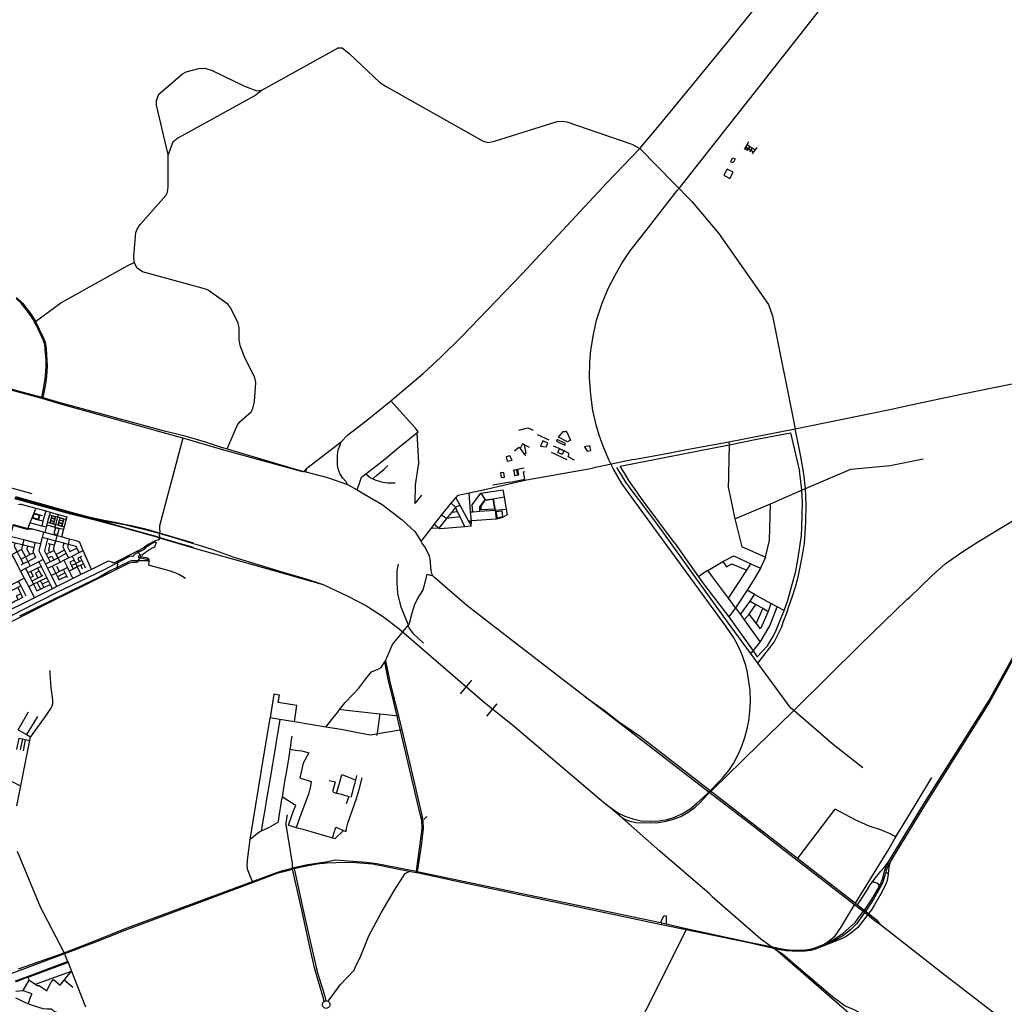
# Model space of a CAD drawing. Header units: millimetres. Extents: x 664923 to 767831, y 3118803 to 3207600.
# Tile 413 of 422: x 733298 to 741736, y 3169409 to 3177850. Entities that reach past the tile are written whole.
import ezdxf

# ---------------------------------------------------------------- set-up
doc = ezdxf.new("R2010")
doc.units = ezdxf.units.MM
for name, color, linetype in [('buildings', 5, 'Continuous'), ('parks', 8, 'Continuous'), ('railways', 4, 'Continuous'), ('roads_2', 2, 'Continuous'), ('roads_3', 3, 'Continuous'), ('water', 7, 'Continuous')]:
    doc.layers.add(name, color=color, linetype=linetype)

msp = doc.modelspace()

# ---------------------------------------------------------------- linework, layer by layer
at = {"layer": 'buildings'}
for points in [[(739525.9, 3176754.59), (739540.7, 3176744.31), (739530.34, 3176730.93), (739515.53, 3176740.92), (739525.9, 3176754.59)], [(739392.81, 3176632.08), (739407.73, 3176666.08), (739430.41, 3176657.07), (739413.28, 3176621.7), (739392.81, 3176632.08)], [(737381.22, 3173634.83), (737429.72, 3173639.77), (737436.19, 3173589.24), (737392.61, 3173577.39), (737381.22, 3173634.83)]]:
    msp.add_lwpolyline(points, close=True, dxfattribs=at)
at = {"layer": 'parks'}
for points in [[(739331.66, 3176516.93), (739384.15, 3176487.2), (739412.1, 3176544), (739361.67, 3176569.68), (739331.66, 3176516.93)], [(737915.42, 3174270.69), (737956.91, 3174320.07), (737972.65, 3174319.87), (737982.24, 3174325.49), (738018.79, 3174244.09), (737993.58, 3174232.3), (737915.42, 3174270.69)], [(737761.46, 3174193.71), (737809.05, 3174187.89), (737823.34, 3174220.01), (737781.01, 3174238.2), (737761.46, 3174193.71)], [(737897.75, 3174236.66), (737969.53, 3174202.9), (737976.05, 3174217.13), (737904.8, 3174251.37), (737897.75, 3174236.66)], [(737923.51, 3174170.14), (737961.64, 3174152.38), (737946.27, 3174121.54), (737909.16, 3174140.36), (737923.51, 3174170.14)], [(738139.53, 3174188.37), (738161.52, 3174152.23), (738192.63, 3174156.84), (738183.44, 3174195.99), (738139.53, 3174188.37)], [(737476.74, 3174064.33), (737519.71, 3174073.18), (737499.31, 3174110.05), (737467.42, 3174103.17), (737476.74, 3174064.33)], [(737538.89, 3173943.1), (737567.63, 3173948.64), (737559.15, 3173991.52), (737531.45, 3173986.27), (737538.89, 3173943.1)], [(737425.43, 3173923.83), (737453.39, 3173928.77), (737446.01, 3173969.06), (737418.05, 3173964.91), (737425.43, 3173923.83)], [(737254.02, 3173647.13), (737252.82, 3173680.5), (737261.45, 3173695), (737288.42, 3173729.77), (737351.31, 3173738.36), (737366.14, 3173654.63), (737254.02, 3173647.13)], [(733420.73, 3173613.43), (733466.02, 3173601.24), (733456.46, 3173567.58), (733409.98, 3173580.03), (733420.73, 3173613.43)], [(733563.24, 3173554.7), (733591.38, 3173547.15), (733586.28, 3173528.4), (733558.14, 3173535.95), (733563.24, 3173554.7)], [(733574.06, 3173597.3), (733602.2, 3173589.75), (733597.11, 3173570.99), (733568.97, 3173578.55), (733574.06, 3173597.3)], [(733643.91, 3173578.22), (733672.05, 3173570.65), (733666.96, 3173551.9), (733638.82, 3173559.47), (733643.91, 3173578.22)], [(733603.48, 3173494.05), (733590.73, 3173443.87), (733624.56, 3173435.38), (733637.3, 3173485.55), (733603.48, 3173494.05)], [(733632.72, 3173536.6), (733660.87, 3173529.05), (733655.77, 3173510.3), (733627.63, 3173517.85), (733632.72, 3173536.6)]]:
    msp.add_lwpolyline(points, close=True, dxfattribs=at)
at = {"layer": 'railways'}
for points in [[(738319.79, 3171123.61), (738371.95, 3171087.08), (738430.51, 3171046.52), (738483.51, 3171020.46), (738560.65, 3170994.89), (738624.94, 3170981.59), (738702.65, 3170979), (738775.04, 3170980.48), (738846.16, 3170992.38), (738918.12, 3171014.73), (738977.36, 3171043.09), (739042.66, 3171083.06), (739102.53, 3171132.31), (739190.09, 3171212.41), (739321.67, 3171346.65), (739375.92, 3171413.54), (739414.61, 3171471.75), (739456.95, 3171556.15), (739487.1, 3171621.5), (739513.88, 3171697.22), (739533.35, 3171771.74), (739546.66, 3171838.84), (739555.52, 3171918.36), (739559.97, 3172008.24), (739557.08, 3172097.96), (739548.11, 3172177.12), (739536.08, 3172252.04), (739520.15, 3172312.26), (739492.19, 3172396.25), (739456.98, 3172475.92), (739417.69, 3172549.23), (739350.56, 3172650.16), (738546.27, 3173751.7), (738458.77, 3173874.12), (738384.79, 3174003.09), (738346.54, 3174077.46), (738296.95, 3174194.39), (738264.59, 3174288.72), (738238.64, 3174377.96), (738210.95, 3174500.56), (738192.47, 3174634.82), (738182.16, 3174779.69), (738184.62, 3174916.48), (738193.04, 3175017.89), (738215.48, 3175151.94), (738242.37, 3175273.56), (738288.71, 3175418.54), (738343.68, 3175552.22), (738398.24, 3175654.56), (738454.87, 3175758), (738529.18, 3175869.1), (738667.24, 3176043.09), (738933.42, 3176385.25), (738947.1, 3176400.42), (739625.33, 3177263.79), (740427.73, 3178283.68)], [(738440.48, 3171023.83), (738481.92, 3170995.37), (738526.35, 3170978.52), (738582.18, 3170968.18), (738700.87, 3170963.3), (738772.17, 3170966.84), (738838.07, 3170977.58), (738901.72, 3170995.6), (738963.15, 3171019.82), (739033.71, 3171058.85), (739086.42, 3171098.57), (739125.54, 3171135.9), (739192.3, 3171207.23), (739336.4, 3171344.87), (739516.43, 3171521.88), (739918.96, 3171914.59), (739932.53, 3171927.54), (740502.88, 3172492.21), (740901, 3172878.32), (740922.33, 3172896.15), (741115.06, 3173083.18), (741230.46, 3173185.79), (741371.12, 3173284.74), (741515.1, 3173375.41), (744047.15, 3174907.27)], [(734476.94, 3173412.15), (734268.36, 3173471.01), (734169.15, 3173498.78), (733986.91, 3173547.9), (733872.02, 3173576.78), (733735.79, 3173612.14), (733256.71, 3173743.05)], [(734478.02, 3173415.83), (734270.06, 3173474.8), (734171.51, 3173502.3), (733988.74, 3173552.76), (733873.54, 3173582.48), (733736.77, 3173617.76), (733258.86, 3173749.61)], [(733260.45, 3173755.31), (733737.74, 3173623.39), (733874.95, 3173587.04), (733953.96, 3173568.22), (734033.48, 3173551.68), (734113.84, 3173536.84), (734196.2, 3173521.5), (734265.73, 3173505.89), (734374.21, 3173480.58), (734473.08, 3173453.69)], [(733261.46, 3173762.12), (733738.72, 3173629.02), (733876.57, 3173591.61), (733955.28, 3173573.35), (734034.82, 3173556.24), (734114.59, 3173541.68), (734197.24, 3173526.06), (734267.35, 3173510.45), (734376.13, 3173484.59), (734474.1, 3173457.36)], [(734473.08, 3173453.69), (734667.73, 3173396.53)], [(734474.1, 3173457.36), (734668.57, 3173400.39)], [(734476.94, 3173412.15), (734650.57, 3173361.06)], [(734478.02, 3173415.83), (734652.31, 3173365.01)], [(734667.73, 3173396.53), (734785.07, 3173360.51)], [(734668.57, 3173400.39), (734786.59, 3173366.1)], [(734650.57, 3173361.06), (734783.87, 3173323.35)], [(734652.31, 3173365.01), (734785.25, 3173328.01)], [(734783.87, 3173323.35), (735403.38, 3173148.18), (735716.81, 3173059.51), (735897.3, 3173006.8)], [(734785.07, 3173360.51), (734808.51, 3173353.31), (734944.73, 3173310.13), (735131.8, 3173242.91), (735544.76, 3173117.11), (735644.55, 3173088.46), (735770.51, 3173050.16), (735897.3, 3173006.8)], [(736757.41, 3172504.62), (736673.11, 3172583.88), (736636.24, 3172636.57), (736629.86, 3172658.55), (736567.71, 3172814.57), (736539.27, 3172931.79), (736532.96, 3173022.77), (736533.15, 3173123.53), (736543.28, 3173183.49)], [(735897.3, 3173006.8), (736110.19, 3172908.8), (736269.28, 3172825.38), (736417.07, 3172730.24), (736550.29, 3172628.55), (737281.32, 3171996.7), (737520.91, 3171804.75), (738319.79, 3171123.61)], [(738440.48, 3171023.83), (738319.79, 3171123.61)], [(739208.71, 3170354.52), (738783.48, 3170721.72), (738440.48, 3171023.83)], [(739233.27, 3170334.15), (739208.71, 3170354.52)], [(739233.27, 3170334.15), (739650.32, 3169969.06), (739791.04, 3169867.15), (740759.61, 3169024.31), (740887.12, 3168900.32), (741011.04, 3168739.15), (741252.05, 3168453.2), (741409.66, 3168225.82), (743476.72, 3165599.44), (746751.26, 3161434.52)], [(741252.05, 3168453.2), (741124.06, 3168776.67), (741088.33, 3168829.09), (740514.16, 3169326.88), (740436.84, 3169365.52), (740372.73, 3169393.64), (740264.26, 3169471.86), (739835.8, 3169839.42), (739791.04, 3169867.15)]]:
    msp.add_lwpolyline(points, dxfattribs=at)
at = {"layer": 'roads_2'}
for points in [[(738612.11, 3176745.23), (738807.25, 3176977.96), (739380.28, 3177678.45), (739857.29, 3178270.94)], [(735734.11, 3173976.9), (735759.98, 3174005.28), (736053.21, 3174230.77), (736107.6, 3174286.67), (736266.91, 3174411.74), (736477.73, 3174583.69), (736756.38, 3174816.09), (736905.82, 3174956.06), (737087.73, 3175134.23), (737602.8, 3175671.8), (738328.81, 3176450.55), (738612.11, 3176745.23)], [(738557.39, 3174079.68), (738794.08, 3174121.14), (739015.6, 3174164.25), (739375.18, 3174230.07), (739943.62, 3174343.62), (740755.25, 3174508.99), (740948.09, 3174549.83), (741366.98, 3174638.55), (741661.15, 3174700.58), (742449.4, 3174858.07), (742575.1, 3174884.34), (742588.86, 3174887.04), (743017.97, 3174976.18), (743578.66, 3175092.67), (744155.95, 3175212.66), (744615.34, 3175319.98), (744827.31, 3175363.06), (744873.16, 3175353.24), (744916.91, 3175333.24), (744943.93, 3175316.36), (744952.59, 3175310.67)], [(740552.42, 3170236.09), (740604.59, 3170314.24), (740662.82, 3170416.57), (740668.56, 3170426.65), (740681.5, 3170453.78), (740691.19, 3170481.91), (740713.75, 3170558.95), (740723.18, 3170586.19), (740744.59, 3170629.86), (740775.63, 3170680.36), (741053.43, 3171134.6), (741604.03, 3172010.53), (741886.12, 3172520.92), (742003.7, 3172737.51), (742266.49, 3173216.97), (742362.99, 3173386.67), (742418.46, 3173455.75), (742476.43, 3173509.4), (742692.23, 3173666.87), (743308.43, 3174112.22), (743469.18, 3174229.74), (744270.42, 3174817.85), (744943.93, 3175316.36)], [(744952.59, 3175310.67), (744277.07, 3174808.28), (743478.08, 3174220.76), (743315.67, 3174101.81), (742697.48, 3173656.98), (742486.66, 3173504.37), (742426.22, 3173447.02), (742372.09, 3173381.06), (742275.34, 3173209.68), (742011.18, 3172728.78), (741893.31, 3172514.67), (741611.41, 3172004.48), (741061.25, 3171126.99), (740783.36, 3170672.4), (740758.76, 3170630.82), (740746.61, 3170610.27), (740736.86, 3170589.9), (740725.05, 3170556.39), (740718.5, 3170533.7), (740701.69, 3170475.44), (740691.88, 3170447.28), (740678.43, 3170420.65), (740615.06, 3170309.07), (740563.7, 3170230.92)], [(734707.1, 3174259.54), (734695.77, 3174262.35), (734510.84, 3174314.03), (734018.04, 3174451.11), (733620.23, 3174561.4), (733490.26, 3174601.64), (733308.21, 3174649.7), (733218.1, 3174673.46)], [(733221.42, 3174684.2), (733305.63, 3174661.39), (733488.58, 3174614.4), (733495.74, 3174612.43), (733621.43, 3174574.35), (734020.6, 3174464.41), (734515.73, 3174331.39), (734714.13, 3174281.57)], [(736539.21, 3174177.87), (736701.89, 3174308.5), (736712.8, 3174317.79), (736689.48, 3174347.56), (736477.73, 3174583.69)], [(734695.77, 3174262.35), (734496.67, 3173512.01), (734497.27, 3173482.25), (734499.44, 3173461.72), (734493.77, 3173437.09), (734494.61, 3173417.4), (734492, 3173394.14), (734485.06, 3173388.74), (734458.78, 3173382.96), (734398.67, 3173351.55), (734377.85, 3173336.24), (734355.76, 3173318.28), (734308.31, 3173294.34), (734261.07, 3173270.51), (734139.29, 3173209.07), (734101.75, 3173190.15), (734086.63, 3173198.16), (734068.45, 3173204.8), (734054.77, 3173206.72), (734043.35, 3173202.48), (733913.25, 3173137.72), (733822.24, 3173092.44), (733754.02, 3173058.5), (733616.3, 3172989.99), (733577.66, 3172970.76), (733424.04, 3172894.34), (733105.46, 3172735.85)], [(734880.26, 3174207.37), (734707.1, 3174259.54)], [(734714.13, 3174281.57), (734886.84, 3174230.8)], [(734886.84, 3174230.8), (735025.21, 3174185.59), (735075.32, 3174169.6)], [(736105.86, 3173865.47), (736094.51, 3173887.45), (736065.87, 3173919.05), (736042.68, 3173959.8), (736027.54, 3174000.58), (736020.39, 3174031.5), (736021.75, 3174115.86), (736028.52, 3174161.92), (736040.47, 3174195.56), (736053.21, 3174230.77)], [(739375.18, 3174230.07), (739377.37, 3174205.07), (739373.22, 3173957.8), (739371.48, 3173919.35), (739370.56, 3173841.67), (739394.82, 3173722.75), (739425.94, 3173570.68), (739486.8, 3173331.31), (739497.81, 3173326.52), (739688.43, 3173241.92), (739646.08, 3173147.31), (739594.8, 3173059.61), (739531.4, 3172958.09)], [(735047.94, 3174159.34), (734880.26, 3174207.37)], [(735734.11, 3173976.9), (735724.8, 3173974.59), (735711.52, 3173977.31), (735047.94, 3174159.34)], [(735075.32, 3174169.6), (735640.7, 3174003.58), (735734.11, 3173976.9)], [(736189.85, 3173817.97), (736211.91, 3173884.17), (736226.99, 3173927.05), (736265.04, 3173955.59), (736415.71, 3174074.17), (736539.21, 3174177.87)], [(738557.39, 3174079.68), (738206.03, 3174006.57)], [(740031.4, 3173831.03), (740421.13, 3173995.32), (740758.75, 3174027.34), (741042.13, 3174084.96)], [(735734.11, 3173976.9), (735750.85, 3173973.45), (735935.77, 3173924.5), (736105.86, 3173865.47), (736189.85, 3173817.97), (736232.21, 3173793.55), (736403.8, 3173693.48), (736575.98, 3173561.17), (736685.63, 3173462.97), (736738.71, 3173376.55)], [(735759.98, 3174005.28), (735750.75, 3173990.8), (735750.85, 3173973.45)], [(737055.5, 3173774.83), (737149.94, 3173794.78), (737282.84, 3173822.87), (737640.64, 3173904.41), (738206.03, 3174006.57)], [(739425.94, 3173570.68), (739732.23, 3173698.06), (740031.4, 3173831.03)], [(736738.71, 3173376.55), (736824.32, 3173489.08), (736849.22, 3173522.27), (736913.62, 3173603.32), (736994.89, 3173705.28), (737036.13, 3173750.2), (737055.5, 3173774.83)], [(733288.24, 3173692.48), (733298.36, 3173695.51), (733309.71, 3173697.24), (733319.8, 3173694.76), (733434.69, 3173662.24), (733520.36, 3173638), (733558.28, 3173627.28), (733627.14, 3173607.79), (733700.46, 3173587.05)], [(739688.43, 3173241.92), (739723.56, 3173384.71), (739732.23, 3173698.06)], [(733242.27, 3173521.2), (733240.12, 3173512.43), (733217.07, 3173418.6), (733209.18, 3173386.44), (733206.36, 3173375), (733196.55, 3173335.18), (733195.67, 3173331.58), (733231.27, 3173263.43), (733249.14, 3173229.2), (733305.16, 3173121.94), (733336.09, 3173062.73), (733374.76, 3172988.69), (733424.04, 3172894.34)], [(733409.07, 3173483), (733365.03, 3173478.5), (733240.12, 3173512.43)], [(733242.27, 3173521.2), (733366.47, 3173487.78), (733394.41, 3173487.13), (733409.07, 3173483)], [(733913.25, 3173137.72), (733842.34, 3173298.81), (733811.97, 3173367.8), (733805.79, 3173373.21), (733792.53, 3173378.48), (733722.31, 3173397.62), (733655, 3173415.96), (733617.86, 3173426.09), (733511.87, 3173454.98), (733502.51, 3173457.53), (733409.07, 3173483)], [(738145.16, 3172045.28), (737558, 3172496), (737129.83, 3172828.03), (736856.4, 3173064.66), (736839.03, 3173083.36), (736832.89, 3173094.88), (736822.88, 3173126.64), (736815.54, 3173226.79), (736811.03, 3173249.83), (736797.36, 3173277.13), (736768.75, 3173330.12), (736744.51, 3173366.36), (736738.71, 3173376.55)], [(738909.43, 3173364.57), (739116.3, 3173074.66), (739167.84, 3173002.42)], [(734308.31, 3173294.34), (734311.79, 3173287.75)], [(734311.48, 3173203.83), (734332.13, 3173241.07)], [(734311.79, 3173287.75), (734330.55, 3173252.17)], [(734330.55, 3173252.17), (734335.9, 3173247.86), (734392.04, 3173235.84), (734402.89, 3173231.61), (734405.67, 3173225.65)], [(734332.13, 3173241.07), (734335.9, 3173247.86)], [(734405.67, 3173225.65), (734404.59, 3173195.2)], [(739194.94, 3173127.5), (739323.25, 3173204.62), (739417.31, 3173254.82), (739564.58, 3173185.61), (739646.08, 3173147.31)], [(732278.8, 3172214.32), (732291.25, 3172224.39), (732301.83, 3172229.88), (732395.08, 3172277.83), (732575.56, 3172367.15), (732841.84, 3172500.03), (733124.05, 3172639.69), (733353.6, 3172754.49), (733601.08, 3172877.99), (733841.97, 3172997.11), (734137.13, 3173143.01), (734239.72, 3173193.21), (734265.93, 3173199), (734301.3, 3173200.05), (734311.48, 3173203.83)], [(734137.13, 3173143.01), (734137.35, 3173149.95)], [(734137.35, 3173149.95), (734138.99, 3173200)], [(734138.99, 3173200), (734139.29, 3173209.07)], [(734404.59, 3173195.2), (734402.92, 3173183.1), (734403.04, 3173177.33), (734413.06, 3173172.08), (734418.04, 3173171)], [(734418.04, 3173171), (734577.92, 3173126.58)], [(734577.92, 3173126.58), (734618.87, 3173113.97), (734662.14, 3173095.96), (734694.67, 3173076.88), (734719.21, 3173063.43)], [(739433.77, 3172806.6), (739372.17, 3172889.36), (739226.99, 3173084.45), (739194.94, 3173127.5), (739151.04, 3173099.04)], [(739372.17, 3172889.36), (739528.43, 3173129.96), (739564.58, 3173185.61)], [(736596.74, 3172618.65), (736629.86, 3172658.55), (736635.62, 3172665.5), (736639.96, 3172675.14), (736657.32, 3172753.29), (736680.07, 3172829.69), (736708.29, 3172885.23), (736753.29, 3172956.76), (736766.53, 3173001.11), (736788.91, 3173095.02)], [(736788.91, 3173095.02), (736839.03, 3173083.36)], [(739151.04, 3173099.04), (739116.3, 3173074.66)], [(739725.68, 3172654.75), (739790.37, 3172815.6), (739736.34, 3172845.32), (739594.99, 3172923.1), (739531.4, 3172958.09), (739433.77, 3172806.6), (739374.9, 3172730.23)], [(739561.3, 3172419.11), (739584.89, 3172438.06), (739643.48, 3172514.53), (739725.68, 3172654.75)], [(735920.63, 3171785.74), (735980.22, 3171862.47), (736023.37, 3171913.8), (736038.72, 3171934.84), (736051.5, 3171952.35), (736086.03, 3171995.32), (736154.5, 3172067.07), (736204.98, 3172118.28), (736264.01, 3172197.93), (736313.88, 3172259.77), (736348.24, 3172272.37), (736375.2, 3172283.54), (736395.94, 3172297.48), (736405.39, 3172310.22), (736426.7, 3172344.13), (736432.76, 3172354.15), (736452.31, 3172399.23), (736488.55, 3172480.72), (736504.79, 3172506.59), (736531.63, 3172541.12), (736573.48, 3172590.99)], [(736573.48, 3172590.99), (736596.74, 3172618.65)], [(736695.01, 3170536.21), (736697.27, 3170549.47), (736747.12, 3170914.17), (736744.41, 3170982.69), (736742.27, 3170995.3), (736731.38, 3171039.02), (736492.89, 3172046.56), (736458.62, 3172182.53), (736426.7, 3172344.13)], [(736432.76, 3172354.15), (736468.09, 3172186.26), (736502.42, 3172047.42), (736532.39, 3171926.15), (736544.68, 3171878.27), (736572.15, 3171760.8), (736651.68, 3171422.28), (736739.96, 3171041.47), (736752.82, 3170983.15), (736754.59, 3170914.87), (736737.51, 3170767.72), (736705.28, 3170548.18), (736703.16, 3170534.44)], [(733556.69, 3172269.12), (733554.85, 3172241.38), (733563.93, 3172123.13), (733576.6, 3172041.72), (733579.16, 3172009.77), (733578.2, 3171985.88), (733573.33, 3171965.24), (733565.52, 3171947.89), (733507.64, 3171865.55), (733411.47, 3171729.42), (733390.32, 3171702.02), (733387.13, 3171697.89), (733381.74, 3171670.72), (733344.51, 3171483.44), (733304.46, 3171282.48), (733270.37, 3171111.5)], [(740675.56, 3170090.17), (740631.32, 3170119.11), (740563.29, 3170175.06), (740451.96, 3170261.19), (739846.58, 3170729.58), (739558.35, 3170955.45), (739231.02, 3171208.29), (738426.5, 3171827.22), (738145.16, 3172045.28)], [(738145.16, 3172045.28), (738306.37, 3171931.38), (738430.9, 3171832.88), (738617.03, 3171704.5), (740459.78, 3170275.03), (740477.17, 3170260.67), (740572.09, 3170187), (740642.05, 3170132.48), (740675.56, 3170090.17)], [(736572.15, 3171760.8), (736305.68, 3171717.03), (736238.87, 3171727.74), (736051.66, 3171763.49), (735920.63, 3171785.74), (735652.03, 3171831.26), (735528.26, 3171851.19), (735443.57, 3171865.13)], [(738426.5, 3171827.22), (738430.9, 3171832.88)], [(733275.37, 3170722.59), (733474.63, 3170239.56), (733498.21, 3170196.49), (733678.86, 3169850.22)], [(734194.63, 3170055.55), (735294.21, 3170462.81), (735494.36, 3170536.76), (735553.43, 3170555.09), (735634.36, 3170576.63), (735647.96, 3170580.26), (735697.98, 3170593.56), (735768.33, 3170607.97), (735845.21, 3170618.69), (735925.14, 3170628.68), (736005.06, 3170647.66), (736266.33, 3170626.41), (736357.29, 3170615.27), (736697.27, 3170549.47), (736705.28, 3170548.18), (738789.25, 3170110.22), (738802.27, 3170106.57), (738838.46, 3170098.18), (739011.02, 3170058.21), (739563.44, 3169939.69), (739720.33, 3169907.05)], [(739721.25, 3169895.9), (739561.36, 3169931.35), (739009.1, 3170046.61), (738798.48, 3170090.95), (737043.35, 3170460.04), (736703.16, 3170534.44), (736695.01, 3170536.21), (736636.78, 3170547.48), (736505.6, 3170572.89), (736350.95, 3170605.42), (736323.43, 3170609.88), (736175.68, 3170621.86), (736093.93, 3170622.99), (736005.94, 3170621.13), (735926.97, 3170618.18), (735848.59, 3170608.75), (735770.18, 3170596.47), (735699.84, 3170582.52), (735650.74, 3170569.66), (735636.65, 3170565.96), (735632.83, 3170564.96), (735559.38, 3170544.56), (735500.77, 3170529.08), (735298.71, 3170453.07), (734199.57, 3170040.74)], [(740603.69, 3170454.68), (740631.06, 3170492.9), (740677.07, 3170549.49), (740707.53, 3170582.06), (740744.59, 3170629.86)], [(740758.76, 3170630.82), (740750.16, 3170596.97), (740743.73, 3170557.31), (740741.74, 3170520.45)], [(735940.71, 3169434.65), (736047.38, 3169577.59), (736162.91, 3169701.68), (736176.73, 3169729.05), (736222.74, 3169822.71), (736291.29, 3169997.02), (736396.46, 3170194.21), (736509.11, 3170388.37), (736600.76, 3170528.6), (736636.78, 3170547.48)], [(740741.74, 3170520.45), (740731.2, 3170470.1), (740720.01, 3170437.23), (740677.31, 3170356.15), (740623, 3170262.08), (740597.01, 3170218.96), (740572.09, 3170187), (740563.29, 3170175.06), (740550.12, 3170155.49), (740480.8, 3170068.08), (740433.48, 3170027.21), (740380.42, 3169990.47), (740342.17, 3169969.49), (740188.78, 3169909.5)], [(740741.74, 3170520.45), (740737.63, 3170531.56), (740729.13, 3170536.79), (740723.47, 3170536.46), (740718.5, 3170533.7)], [(740477.17, 3170260.67), (740553.84, 3170377.76), (740584.15, 3170427.39), (740603.69, 3170454.68)], [(740662.82, 3170416.57), (740663.17, 3170430.66), (740658.68, 3170438.55), (740644.23, 3170446.71), (740617.42, 3170454.46), (740603.69, 3170454.68)], [(740207.24, 3169932.49), (740251.9, 3169965.96), (740287.35, 3169995.36), (740331.47, 3170059.99), (740435.95, 3170233.93), (740451.96, 3170261.19)], [(740526.19, 3170177.44), (740471.73, 3170100.59), (740417.17, 3170048.3), (740351.06, 3169996.82), (740278.23, 3169953.7), (740188.78, 3169909.5), (740117.07, 3169882.34), (740074.51, 3169871.22), (740029.71, 3169863.91), (739973.78, 3169861.38), (739917.35, 3169863.82)], [(739917.55, 3169872.96), (739975.45, 3169871.36), (740030.68, 3169876.2), (740071.79, 3169881.73), (740112.86, 3169893.77), (740181.4, 3169918.11), (740207.24, 3169932.49), (740268.44, 3169960.24), (740351.7, 3170016.68), (740457.19, 3170109.62), (740513.19, 3170183.38)], [(740513.19, 3170183.38), (740552.42, 3170236.09)], [(740563.7, 3170230.92), (740526.19, 3170177.44)], [(742144.47, 3168952.03), (741786.07, 3169227.61), (741228.24, 3169655.7), (740675.56, 3170090.17)], [(733942.55, 3169952.04), (734194.63, 3170055.55)], [(734199.57, 3170040.74), (733948.19, 3169941.14)], [(739011.02, 3170058.21), (739009.1, 3170046.61), (738311.08, 3168651.29)], [(733948.19, 3169941.14), (733682.01, 3169840.71), (733049.92, 3169608)], [(733286.73, 3169712.22), (733678.86, 3169850.22), (733942.55, 3169952.04)], [(733678.86, 3169850.22), (733682.01, 3169840.71), (733708.36, 3169774.22), (733711.8, 3169765.55), (733740.81, 3169692.33), (733755.97, 3169654.08), (733862.59, 3169386.19)], [(739720.33, 3169907.05), (739788.69, 3169892.83)], [(739786.83, 3169881.37), (739721.25, 3169895.9)], [(739917.35, 3169863.82), (739866.8, 3169866.95), (739812.78, 3169875.61), (739786.83, 3169881.37)], [(739788.69, 3169892.83), (739816.38, 3169887.07), (739866.57, 3169877.83), (739917.55, 3169872.96)], [(733261.31, 3169608.89), (733341.64, 3169639.74), (733708.36, 3169774.22)], [(733711.8, 3169765.55), (733366.58, 3169639.22), (733345.97, 3169631.67), (733261.67, 3169597.64)]]:
    msp.add_lwpolyline(points, dxfattribs=at)
at = {"layer": 'roads_3'}
for points in [[(735075.32, 3174169.6), (735165.53, 3174377.17), (735188.55, 3174404.34), (735280.51, 3174486.96), (735296.26, 3174517.24), (735310.1, 3174578.09), (735320.58, 3174739.84), (735313.88, 3174780.09), (735223.19, 3174959.32), (735188.5, 3175055.67), (735179.58, 3175108.89), (735179.53, 3175208.54), (735169.74, 3175247.42), (735108.2, 3175377.25), (735081.32, 3175411.72), (734907.03, 3175532.76), (734861.68, 3175549.75), (734349.1, 3175687.61), (734304.26, 3175720.09), (734277.9, 3175769.21), (734276.9, 3175818.85), (734293.2, 3176025.95), (734304.08, 3176054.66), (734330.3, 3176093.45), (734550.29, 3176343.72), (734563.63, 3176372.48), (734570.1, 3176416.56), (734570.21, 3176695.78), (734557.34, 3176754.06), (734469.54, 3177116.31), (734470.03, 3177156.7), (734491.2, 3177210.52), (734691.88, 3177386.48), (734724.95, 3177402.12), (734831.69, 3177432.28), (734883.37, 3177433.32), (734947.25, 3177414.41), (735224.21, 3177280.66), (735329.75, 3177240.46), (735373.5, 3177245.9), (736027.35, 3177608), (736061.11, 3177607.67), (736120.4, 3177559.01), (736384.16, 3177312.03), (736438.07, 3177276.49), (737269.89, 3176809.07), (737313.17, 3176798.68), (737366.99, 3176807.92), (737905.21, 3176977.64), (737950.97, 3176981.01), (737987.1, 3176974.42), (738544.15, 3176783.12), (738612.11, 3176745.23)], [(735373.5, 3177245.9), (735322.64, 3177201.8), (734652.18, 3176834.92), (734609.53, 3176798.99), (734570.21, 3176695.78)], [(739508.49, 3176740.96), (739520.14, 3176760.97), (739545.56, 3176804.65)], [(739520.14, 3176760.97), (739587, 3176716.44)], [(739531.27, 3176778.69), (739555.82, 3176762.88), (739574.4, 3176750.92), (739600.61, 3176734.04)], [(739555.82, 3176762.88), (739533.48, 3176729.23)], [(738612.11, 3176745.23), (739059.65, 3176291.76), (739286.49, 3176020.92), (739716.17, 3175407.35), (739749.66, 3175311.55), (739943.62, 3174343.62)], [(739574.4, 3176750.92), (739551.74, 3176716.7)], [(739615.28, 3176754.09), (739600.61, 3176734.04), (739587, 3176716.44), (739574.45, 3176700.19)], [(733869.9, 3175544.14), (734224.55, 3175741.72), (734277.9, 3175769.21)], [(733649.68, 3175422), (733831.13, 3175522.54), (733869.9, 3175544.14)], [(733266.58, 3175469.4), (733299.64, 3175443.08), (733322.94, 3175419.99), (733398.87, 3175319.28), (733430.13, 3175269.09), (733433.15, 3175262.9), (733497.1, 3175131.86), (733510.88, 3175098.92), (733519.81, 3175067.02), (733524.85, 3175028.79), (733531.42, 3174928.55), (733532.62, 3174882.57), (733531.64, 3174832.3), (733524.1, 3174766.55), (733512.36, 3174697.31), (733495.74, 3174612.43), (733490.26, 3174601.64)], [(733490.26, 3174601.64), (733488.58, 3174614.4), (733503.95, 3174700.19), (733515.46, 3174770.49), (733522.26, 3174834.07), (733523.69, 3174883.9), (733523.2, 3174928.06), (733517.21, 3175025.8), (733512.14, 3175065.16), (733501.17, 3175099.58), (733440.68, 3175227.28), (733425.32, 3175257.17), (733415.13, 3175277.02), (733372.21, 3175339.49), (733310.95, 3175419.75), (733270.56, 3175456.13)], [(733425.32, 3175257.17), (733433.15, 3175262.9), (733649.68, 3175422)], [(736701.89, 3174308.5), (736717.06, 3174048.01), (736686.72, 3173863.15), (736685.3, 3173701.27)], [(737574.56, 3174330.23), (737653.08, 3174350.92), (737698.65, 3174329.73)], [(739377.37, 3174205.07), (739613.93, 3174253.35), (739904.89, 3174308.6), (739980.51, 3173978.63)], [(740030.03, 3173448.54), (740034.79, 3173543.83), (740037.57, 3173694.21), (740031.4, 3173831.03), (740017.07, 3173956.01), (739992.2, 3174104.13), (739968.82, 3174220.56), (739943.62, 3174343.62)], [(737836.96, 3174246.38), (737734.86, 3174291.84)], [(737586.1, 3174174.41), (737574.15, 3174182.83), (737538.52, 3174150.89)], [(737665.67, 3174182.59), (737621.15, 3174206.51), (737607.62, 3174213.78), (737586.1, 3174174.41), (737622.34, 3174126.48), (737634.81, 3174110)], [(737621.15, 3174206.51), (737635.02, 3174130.84), (737622.34, 3174126.48)], [(737851.66, 3174143.1), (737985.84, 3174079.13)], [(738053.58, 3174073.87), (737997.25, 3174102.16), (738008.14, 3174131.4), (737965.35, 3174153.05), (737920.8, 3174174.29), (737873.71, 3174194.83)], [(738909.43, 3173364.57), (738640.14, 3173725.66), (738518.24, 3173898.54), (738486.08, 3173952.99), (738443.53, 3174022.27), (739377.37, 3174205.07)], [(736322.91, 3173913.67), (736361.5, 3173946.91), (736390.14, 3173971.36), (736421.97, 3173997.81), (736454.12, 3174028.4)], [(737504.38, 3173885.76), (737627.41, 3173910.71), (737620.45, 3173942.87), (737614.6, 3173972.76), (737627.52, 3173975.74)], [(737526.51, 3173988.27), (737562.73, 3173995.44), (737571.88, 3173945.85), (737535.33, 3173938.75)], [(737562.73, 3173995.44), (737621.84, 3174006.58)], [(738583.98, 3173762.92), (738528.81, 3173833.62), (738493.32, 3173886.33), (738456.9, 3173943.21), (738416.08, 3174010.02)], [(739849.75, 3172785.91), (739880.7, 3172872.56), (739950.27, 3173122.87), (739970.62, 3173235.2), (739999.38, 3173428.7), (740000.44, 3173499.7), (740006.2, 3173709.43), (740001.5, 3173815.39), (739989.35, 3173916.18), (739980.51, 3173978.63)], [(736265.04, 3173955.59), (736300.07, 3173924.36), (736322.91, 3173913.67), (736350.01, 3173903.66), (736372.8, 3173897.44), (736398.16, 3173888.77), (736429.34, 3173882.73), (736457.09, 3173879.94), (736486.46, 3173880.54), (736515.02, 3173879.45)], [(733014.42, 3173582.55), (733030.12, 3173632.28), (733038.96, 3173660.26), (733036.92, 3173664.23), (733017.61, 3173701.88), (733014.86, 3173707.27), (733022.52, 3173734.05), (733033.09, 3173771.02), (733041.79, 3173803.49), (733043.56, 3173809.7), (733045.35, 3173815.9), (733047.12, 3173822.1), (733049.01, 3173826.64), (733078.43, 3173876.41), (733400.78, 3173787.98)], [(737438.31, 3173820.5), (737449.05, 3173759.29), (737467.64, 3173653.31), (737475.96, 3173605.9), (737434.21, 3173583.47), (737382.58, 3173568.84), (737168.71, 3173554.72), (737159.95, 3173629.56), (737180.64, 3173631.2), (737242.41, 3173636.12), (737241.33, 3173674.36), (737285.85, 3173732.85), (737355.94, 3173743.15), (737372.36, 3173643.98), (737382.58, 3173568.84)], [(737180.64, 3173631.2), (737175.99, 3173691.99), (737250.04, 3173791.1), (737438.31, 3173820.5)], [(737504.38, 3173885.76), (737352.12, 3173858.61)], [(736741.17, 3173772.86), (736685.3, 3173701.27)], [(737036.13, 3173750.2), (737069.13, 3173689.17), (737143.26, 3173552.07), (737152.61, 3173535.21), (737167.66, 3173508.11), (737168.71, 3173554.72), (737152.61, 3173535.21)], [(737159.95, 3173629.56), (737149.94, 3173794.78)], [(737250.04, 3173791.1), (737285.85, 3173732.85)], [(737355.94, 3173743.15), (737449.05, 3173759.29)], [(739364.87, 3172687.43), (739054.69, 3173117.02), (738817.37, 3173446.6), (738724.63, 3173575.41), (738583.98, 3173762.92)], [(733434.69, 3173662.24), (733418.11, 3173619.85), (733401.05, 3173576.22), (733385.96, 3173537.62), (733366.47, 3173487.78)], [(733520.36, 3173638), (733497.4, 3173549.49), (733486.87, 3173508.91)], [(737032.89, 3173672.04), (736994.89, 3173705.28)], [(737051.29, 3173632.04), (737032.89, 3173672.04), (736998.16, 3173625.41)], [(737032.89, 3173672.04), (737069.13, 3173689.17)], [(737242.41, 3173636.12), (737372.36, 3173643.98), (737467.64, 3173653.31)], [(733497.4, 3173549.49), (733459.75, 3173559.94), (733401.05, 3173576.22)], [(733418.11, 3173619.85), (733470.82, 3173604.79), (733489.2, 3173599.55)], [(733470.82, 3173604.79), (733459.75, 3173559.94)], [(733558.28, 3173627.28), (733552.45, 3173605.62), (733534.61, 3173539.35), (733529.21, 3173519.32), (733523.59, 3173498.47), (733511.87, 3173454.98)], [(733552.45, 3173605.62), (733572.65, 3173600.07), (733604.52, 3173591.31), (733621.77, 3173586.58), (733640.88, 3173581.33), (733674.67, 3173572.05), (733694.99, 3173566.47)], [(733572.65, 3173600.07), (733566.73, 3173576.75), (733561.68, 3173556.82), (733555.79, 3173533.69)], [(733593.67, 3173548.59), (733561.68, 3173556.82)], [(733598.63, 3173568.12), (733566.73, 3173576.75)], [(733604.52, 3173591.31), (733598.63, 3173568.12), (733593.67, 3173548.59), (733587.72, 3173525.17)], [(733627.14, 3173607.79), (733621.77, 3173586.58), (733605.08, 3173520.52), (733600.07, 3173500.68)], [(733640.88, 3173581.33), (733635.05, 3173558.79), (733630.21, 3173540.12), (733623.85, 3173515.51)], [(733669.18, 3173549.73), (733635.05, 3173558.79)], [(733700.46, 3173587.05), (733694.99, 3173566.47), (733677.63, 3173501.15), (733672.45, 3173481.63), (733655, 3173415.96)], [(733674.67, 3173572.05), (733669.18, 3173549.73), (733664.47, 3173530.58), (733658.48, 3173506.27)], [(737112.48, 3173503.22), (737072.69, 3173587.01), (737051.29, 3173632.04), (736998.16, 3173625.41), (736956.08, 3173574.04), (736888.6, 3173491.66), (736824.32, 3173489.08)], [(737072.69, 3173587.01), (736956.08, 3173574.04), (736913.62, 3173603.32)], [(737168.71, 3173554.72), (737143.26, 3173552.07)], [(733523.59, 3173498.47), (733486.87, 3173508.91), (733385.96, 3173537.62)], [(733529.21, 3173519.32), (733600.07, 3173500.68), (733672.45, 3173481.63)], [(733677.63, 3173501.15), (733658.48, 3173506.27), (733623.85, 3173515.51), (733605.08, 3173520.52), (733587.72, 3173525.17), (733555.79, 3173533.69), (733534.61, 3173539.35)], [(733664.47, 3173530.58), (733630.21, 3173540.12)], [(736888.6, 3173491.66), (736849.22, 3173522.27)], [(737167.66, 3173508.11), (737112.48, 3173503.22), (736900.06, 3173484.41), (736888.6, 3173491.66)], [(733476.01, 3173355.23), (733431.13, 3173366.22), (733332.4, 3173390.38), (733217.07, 3173418.6)], [(733332.4, 3173390.38), (733322.36, 3173347.06), (733313.16, 3173307.35), (733346.47, 3173244.24), (733366.68, 3173205.95), (733388.51, 3173164.6)], [(733502.51, 3173457.53), (733490.64, 3173411.71), (733476.01, 3173355.23), (733460.75, 3173296.31), (733498.94, 3173221.12), (733519.32, 3173180.99), (733536.85, 3173146.46), (733568.77, 3173083.6), (733616.3, 3172989.99)], [(733806.39, 3173280.89), (733788.13, 3173319.2), (733781.28, 3173333.57), (733712.59, 3173352.04), (733677.44, 3173361.48), (733606.09, 3173380.67), (733535.22, 3173399.72), (733490.64, 3173411.71)], [(733535.22, 3173399.72), (733510.25, 3173296.64), (733525.37, 3173266.74), (733540.61, 3173236.58), (733558.52, 3173201.2)], [(733644.66, 3173200.22), (733626.27, 3173236.12), (733611.02, 3173265.91), (733593.46, 3173300.2), (733591.09, 3173304.8), (733589.8, 3173317.78), (733597.27, 3173346.64), (733606.09, 3173380.67), (733617.86, 3173426.09)], [(733722.31, 3173397.62), (733712.59, 3173352.04), (733708.15, 3173331.27), (733728.33, 3173289.56), (733788.13, 3173319.2)], [(739841.74, 3172685.53), (739868.81, 3172757.07), (739896.58, 3172835.31), (739917.95, 3172898.39), (739948.03, 3172986.7), (739965.87, 3173058.05), (739990.43, 3173170.46), (740008.41, 3173275.22), (740022.55, 3173363.2), (740030.03, 3173448.54)], [(733422.13, 3173323.04), (733364.57, 3173336.89), (733322.36, 3173347.06), (733256.42, 3173362.94), (733206.36, 3173375)], [(733313.16, 3173307.35), (733276.14, 3173287.5), (733231.27, 3173263.43)], [(733256.42, 3173362.94), (733250.92, 3173335.75), (733276.14, 3173287.5), (733308.67, 3173225.26), (733328.9, 3173186.55)], [(733364.57, 3173336.89), (733359.31, 3173311.87), (733386.01, 3173264.1)], [(733438.45, 3173236.03), (733435.72, 3173241.37), (733416.31, 3173279.32), (733413.97, 3173283.89), (733422.13, 3173323.04), (733431.13, 3173366.22)], [(733593.46, 3173300.2), (733552.69, 3173280.16), (733525.37, 3173266.74)], [(733536.85, 3173146.46), (733575.11, 3173165.54), (733644.66, 3173200.22), (733675.23, 3173215.47), (733715.5, 3173235.55), (733748.34, 3173251.93), (733806.39, 3173280.89), (733842.34, 3173298.81)], [(733542.84, 3173360.51), (733555.52, 3173357.28), (733597.27, 3173346.64)], [(733555.52, 3173357.28), (733543.61, 3173301.46), (733552.69, 3173280.16)], [(733681.69, 3173302.2), (733611.02, 3173265.91)], [(733677.44, 3173361.48), (733667.94, 3173329.73), (733681.69, 3173302.2), (733696.84, 3173272.51), (733715.5, 3173235.55)], [(733498.94, 3173221.12), (733461.43, 3173201.92), (733388.51, 3173164.6), (733348.81, 3173144.28), (733305.16, 3173121.94)], [(733308.67, 3173225.26), (733346.47, 3173244.24), (733386.01, 3173264.1), (733416.31, 3173279.32)], [(733310.91, 3173177.32), (733328.9, 3173186.55), (733366.68, 3173205.95), (733435.72, 3173241.37)], [(733696.84, 3173272.51), (733626.27, 3173236.12), (733589.83, 3173217.36), (733558.52, 3173201.2), (733519.32, 3173180.99)], [(733540.61, 3173236.58), (733573.12, 3173252.08), (733589.83, 3173217.36)], [(733675.23, 3173215.47), (733706.73, 3173152.71), (733721.89, 3173122.51), (733754.02, 3173058.5)], [(733764.25, 3173217.6), (733726.51, 3173198.72), (733740.78, 3173169.95), (733755.69, 3173139.9)], [(733748.34, 3173251.93), (733764.25, 3173217.6), (733778.09, 3173187.73), (733791.68, 3173158.4), (733822.24, 3173092.44)], [(733830.06, 3173213.93), (733808.83, 3173203.22), (733778.09, 3173187.73)], [(733826.02, 3173247.53), (733816.85, 3173243.19), (733795.2, 3173232.94), (733808.83, 3173203.22)], [(733816.85, 3173243.19), (733830.06, 3173213.93), (733843.75, 3173183.64), (733859.08, 3173149.7)], [(733348.81, 3173144.28), (733367.63, 3173106.56), (733388.29, 3173065.16), (733402.25, 3173037.17), (733416.14, 3173009.33), (733444.54, 3172952.42), (733477.35, 3172968.74), (733504.54, 3172982.27), (733558.4, 3173009.05)], [(733481.05, 3173162.91), (733451.73, 3173148.35), (733392.48, 3173118.9), (733367.63, 3173106.56)], [(733451.73, 3173148.35), (733465.57, 3173121.14), (733486.76, 3173079.48)], [(733461.43, 3173201.92), (733481.05, 3173162.91), (733529.76, 3173066.02), (733544.82, 3173036.08), (733558.4, 3173009.05), (733577.66, 3172970.76)], [(733706.73, 3173152.71), (733672.91, 3173135.77), (733638.65, 3173118.6), (733606.68, 3173102.58), (733568.77, 3173083.6)], [(733575.11, 3173165.54), (733606.68, 3173102.58), (733621.32, 3173073.4), (733634.73, 3173046.67), (733636.05, 3173044.05)], [(733638.65, 3173118.6), (733617.02, 3173162.45)], [(733708.25, 3173066.3), (733701.46, 3173079.64), (733687.28, 3173107.54), (733672.91, 3173135.77)], [(733791.68, 3173158.4), (733755.69, 3173139.9), (733721.89, 3173122.51)], [(733740.78, 3173169.95), (733778.09, 3173187.73)], [(733843.75, 3173183.64), (733820.31, 3173172.28), (733791.68, 3173158.4)], [(733836.24, 3173138.26), (733820.31, 3173172.28)], [(739323.25, 3173204.62), (739355.47, 3173159.19), (739401.96, 3173184.36), (739528.43, 3173129.96)], [(732927.26, 3172809.74), (732935.34, 3172822.28), (732966.26, 3172870.26), (732977.87, 3172878.76), (732986.84, 3172883.36), (733032.19, 3172906.65), (733086.82, 3172934.71), (733124.96, 3172954.29), (733177.25, 3172981.15), (733214.2, 3173000.13), (733242.27, 3173014.54), (733270.46, 3173029.02), (733285.27, 3173036.63), (733291.08, 3173039.61), (733336.09, 3173062.73)], [(733529.76, 3173066.02), (733475.87, 3173039.12), (733448.27, 3173025.37), (733416.14, 3173009.33), (733374.76, 3172988.69)], [(733392.48, 3173118.9), (733412.56, 3173076.77), (733388.29, 3173065.16)], [(733496.77, 3173084.49), (733486.76, 3173079.48), (733453.1, 3173062.63), (733402.25, 3173037.17)], [(733465.57, 3173121.14), (733432.54, 3173105.27), (733453.1, 3173062.63)], [(733687.28, 3173107.54), (733621.32, 3173073.4)], [(733701.46, 3173079.64), (733634.73, 3173046.67)], [(733306.98, 3172995.33), (733280.46, 3172982.02), (733241.87, 3172962.66), (733216.32, 3172949.84), (733185.62, 3172934.43), (733146.46, 3172913.04)], [(733280.46, 3172982.02), (733295.81, 3172951.3), (733307.75, 3172927.42), (733322.84, 3172897.25), (733283.82, 3172876.78), (733260.11, 3172864.35), (733230.48, 3172848.81)], [(733285.27, 3173036.63), (733306.98, 3172995.33), (733351.61, 3172910.43)], [(733448.27, 3173025.37), (733477.35, 3172968.74)], [(733475.87, 3173039.12), (733490.32, 3173010.48), (733504.54, 3172982.27)], [(733544.82, 3173036.08), (733490.32, 3173010.48)], [(739167.84, 3173002.42), (739374.9, 3172730.23)], [(733307.75, 3172927.42), (733268.87, 3172907.39), (733283.82, 3172876.78)], [(739474.77, 3172749.5), (739558.51, 3172864.28), (739594.99, 3172923.1)], [(739433.77, 3172806.6), (739474.77, 3172749.5), (739506.33, 3172705.56), (739643.48, 3172514.53)], [(739548.22, 3172752.16), (739608.18, 3172836.76)], [(739558.51, 3172864.28), (739608.18, 3172836.76), (739665.69, 3172804.14), (739713.09, 3172777.26)], [(739665.69, 3172804.14), (739609.03, 3172675.87)], [(739736.34, 3172845.32), (739713.09, 3172777.26), (739646.45, 3172628.9)], [(739781.87, 3172616.65), (739849.75, 3172785.91), (739790.37, 3172815.6)], [(739374.9, 3172730.23), (739584.89, 3172438.06)], [(739548.22, 3172752.16), (739506.33, 3172705.56)], [(739646.45, 3172628.9), (739609.03, 3172675.87), (739548.22, 3172752.16)], [(739623.96, 3172334.46), (739561.3, 3172419.11), (739364.87, 3172687.43)], [(739623.96, 3172334.46), (739763.01, 3172512.71), (739828.29, 3172645.16), (739841.74, 3172685.53)], [(739584.89, 3172438.06), (739618.67, 3172387.8), (739706.56, 3172482.31), (739727.67, 3172516.98), (739755.27, 3172562.65), (739781.87, 3172616.65)], [(739908.14, 3171946.08), (739623.96, 3172334.46)], [(737168.79, 3172187.06), (737072.26, 3172071.6)], [(735674.03, 3171970.27), (735513.6, 3171997.24), (735525.46, 3172060.17), (735476.93, 3172066.68), (735443.57, 3171865.13)], [(735652.03, 3171831.26), (735674.03, 3171970.27)], [(737301.1, 3171878.96), (737390.23, 3171985.09)], [(740524.83, 3171435.09), (740273.04, 3171634.54), (739932.53, 3171927.54), (739908.14, 3171946.08)], [(733283.6, 3171760.86), (733373.14, 3171916.82)], [(733450.77, 3171875.87), (733357.12, 3171720.54)], [(735298.71, 3170453.07), (735294.21, 3170462.81), (735276.5, 3170501.69), (735249.8, 3170566.71), (735247.42, 3170604.05), (735253.23, 3170666.22), (735274.19, 3170822.4), (735367.15, 3171399.06), (735443.57, 3171865.13)], [(736544.68, 3171878.27), (736384.93, 3171895.88), (736076, 3171929.95), (736038.72, 3171934.84)], [(736384.93, 3171895.88), (736382.81, 3171883.56), (736372.9, 3171816.04), (736359.89, 3171713.63)], [(735528.26, 3171851.19), (735516.16, 3171778.94), (735507.8, 3171728.99), (735499.35, 3171678.53), (735493.23, 3171641.96), (735481.3, 3171570.66), (735464, 3171467.34), (735438.59, 3171315.6), (735424.1, 3171229.02), (735414.12, 3171169.42), (735407.73, 3171131.26), (735401.84, 3171096.05), (735395.67, 3171059.14), (735385.42, 3170997.96), (735373.58, 3170927.25), (735367.65, 3170891.85)], [(733273.41, 3171592.32), (733292.16, 3171691.65), (733320.83, 3171684.95), (733345.74, 3171679.13), (733381.74, 3171670.72)], [(733283.6, 3171760.86), (733303.97, 3171750.19), (733357.12, 3171720.54), (733390.32, 3171702.02)], [(735631.22, 3171708.31), (735622.02, 3171657.48), (735617.34, 3171623.4), (735613.26, 3171596.43), (735606.16, 3171549.5), (735601.08, 3171513.53), (735588.82, 3171444.83), (735578.72, 3171378.31), (735569.59, 3171335.99), (735549.15, 3171205.22), (735546.27, 3171187.31), (735538.9, 3171149.15), (735532.81, 3171110), (735527.99, 3171076.53), (735521.47, 3171038.21), (735511.54, 3170978.27), (735509.31, 3170967.03), (735430.73, 3170920.6), (735367.65, 3170891.85)], [(733320.83, 3171684.95), (733301.48, 3171590.58)], [(733345.74, 3171679.13), (733326.24, 3171581.53)], [(735613.26, 3171596.43), (735658.56, 3171588.25), (735715.82, 3171580.72), (735776.2, 3171565.87), (735741.41, 3171502.18), (735726.71, 3171475.34), (735697.27, 3171350.46), (735795.55, 3171320.12), (735791, 3171277.95)], [(733134.93, 3171366.11), (733161.26, 3171353.12), (733235.67, 3171316.41), (733304.46, 3171282.48)], [(736014.25, 3171219.76), (736027.06, 3171265.42), (736037.94, 3171304.18), (736058.55, 3171377.58)], [(736058.55, 3171377.58), (736094.55, 3171363.49), (736138.2, 3171346.4), (736177.62, 3171330.94)], [(736139.47, 3171183.32), (736152.02, 3171231.9), (736162.07, 3171270.79), (736171.48, 3171307.17), (736177.62, 3171330.94), (736187.69, 3171369.9)], [(740459.78, 3170275.03), (740739.28, 3170725.35), (740807.37, 3170843.69), (740971.91, 3171117.15), (741114.21, 3171353.69)], [(735791, 3171277.95), (735774.78, 3171218.55), (735696.64, 3171005.76), (735668.55, 3170923.57)], [(735948.89, 3171327.81), (736001.16, 3171314.66)], [(736001.16, 3171314.66), (735990.89, 3171273.46), (735979.28, 3171229.12)], [(736095.04, 3170890.74), (736100.01, 3170915.05), (736109.62, 3170962), (736184.18, 3171172.66), (736208.32, 3171251.03), (736231.92, 3171349.91)], [(735664.59, 3171115.7), (735645.73, 3171124.95), (735546.27, 3171187.31)], [(735985.41, 3171227.32), (736014.25, 3171219.76), (736054.6, 3171209.2), (736119.55, 3171189.03)], [(736119.55, 3171189.03), (736097, 3171127.24)], [(735601.41, 3170943.17), (735630.4, 3171027.85), (735642.3, 3171058.56), (735653.58, 3171085.88), (735664.59, 3171115.7)], [(735578.35, 3170949.95), (735592.51, 3171034.21)], [(736785.99, 3171018.59), (736765.14, 3170995.72)], [(739968.92, 3170663.55), (740285.28, 3171081.02)], [(740807.37, 3170843.69), (740747.93, 3170875.88), (740714.14, 3170886.04), (740683.58, 3170902.12), (740578.79, 3170935.03), (740457.6, 3170989.35), (740285.28, 3171081.02)], [(735578.35, 3170949.95), (735634.24, 3170615.54), (735634.36, 3170576.63)], [(735601.41, 3170943.17), (735668.55, 3170923.57), (735724.02, 3170909.2), (735979.72, 3170836.71), (736002, 3170830.4)], [(735367.65, 3170891.85), (735356.69, 3170886.79), (735321.27, 3170861.06), (735274.19, 3170822.4)], [(735979.72, 3170836.71), (736006.69, 3170925.87)], [(736002, 3170830.4), (736073.95, 3170899.13)], [(736006.69, 3170925.87), (736073.95, 3170899.13), (736095.04, 3170890.74)], [(739846.58, 3170729.58), (739842.58, 3170724.6)], [(735905.78, 3169433.22), (735903.63, 3169447.54), (735894.5, 3169478.06), (735826.72, 3169710.9), (735815.85, 3169761.42), (735769.8, 3169965.44), (735725.88, 3170165.62), (735690.02, 3170330.17), (735636.65, 3170565.96)], [(735650.74, 3170569.66), (735673.45, 3170465.83), (735720.01, 3170255.21), (735779.85, 3169986.82), (735829.28, 3169762.9), (735837.79, 3169724.99), (735853.48, 3169670.94), (735908.76, 3169486.08), (735921.65, 3169438.22)], [(738789.25, 3170110.22), (738821.27, 3170170.93), (738837.17, 3170167.33), (738838.46, 3170098.18)], [(738798.48, 3170090.95), (738802.27, 3170106.57)], [(733366.58, 3169639.22), (733379.69, 3169614.58), (733433.27, 3169581.05), (733447.96, 3169571.06), (733464.72, 3169568.63), (733529.09, 3169525.03), (733550, 3169565.9), (733568.27, 3169599.51), (733586.24, 3169620.38), (733644.58, 3169572.22), (733678.7, 3169614.81), (733740.81, 3169692.33)], [(733433.27, 3169581.05), (733740.81, 3169692.33)], [(733326.32, 3169525.95), (733379.69, 3169614.58)], [(733754.52, 3169551.7), (733678.7, 3169614.81)], [(733264.07, 3169522.51), (733326.32, 3169525.95), (733399.78, 3169501.39), (733397.74, 3169491.92), (733383.3, 3169461.71), (733371.19, 3169412.62)], [(733605.84, 3169071.15), (733630.56, 3169121.01), (733659.33, 3169176.11), (733686.49, 3169221.44), (733710.66, 3169260.49), (733714.1, 3169272.53), (733715.3, 3169296.39), (733691.53, 3169314.75), (733664.57, 3169325.85), (733626.52, 3169334.51), (733594.49, 3169348.28), (733576.98, 3169362.61), (733570.7, 3169367.75), (733533.39, 3169367.56), (733498.8, 3169370.2), (733452.83, 3169384.79), (733384.42, 3169407.25), (733371.19, 3169412.62), (733331.06, 3169428.91), (733283.27, 3169451.23), (733266.01, 3169461.41)], [(735952.98, 3169389.95), (735943.79, 3169379.73), (735933.05, 3169374.59), (735923.24, 3169373.45), (735908.05, 3169377.75), (735898.78, 3169385.58), (735892.62, 3169397.56), (735891.59, 3169409.19), (735895.78, 3169422.43), (735905.78, 3169433.22), (735915.7, 3169437.79), (735921.65, 3169438.22), (735928.48, 3169438.7), (735940.71, 3169434.65), (735948.99, 3169427.96), (735956.14, 3169414.83), (735957.1, 3169402.48), (735952.98, 3169389.95)]]:
    msp.add_lwpolyline(points, dxfattribs=at)
at = {"layer": 'water'}
msp.add_lwpolyline([(733227.77, 3172741.49), (733619.18, 3172940.92), (734013.22, 3173131.09), (734242.19, 3173250.15), (734254.83, 3173253.01), (734266.35, 3173251.42), (734276.15, 3173257.6), (734281.69, 3173267.83), (734368.56, 3173311.41), (734385.94, 3173330.2), (734401.89, 3173341.7), (734428.7, 3173359.11), (734457.92, 3173373.99), (734467.05, 3173368.53), (734453.8, 3173327.22), (734427.68, 3173315.85), (734377.11, 3173281.6), (734346.96, 3173258.96), (734334.64, 3173261.46), (734318.2, 3173252.23), (734313.64, 3173241.68), (734398.56, 3173222.81), (734398.6, 3173211.44), (734253.58, 3173209.36), (734237.99, 3173205.67), (734068.51, 3173122.53), (733977.02, 3173068.59), (733843.28, 3173004.69), (733296.91, 3172735.65)], dxfattribs=at)

doc.saveas('drawing.dxf')
